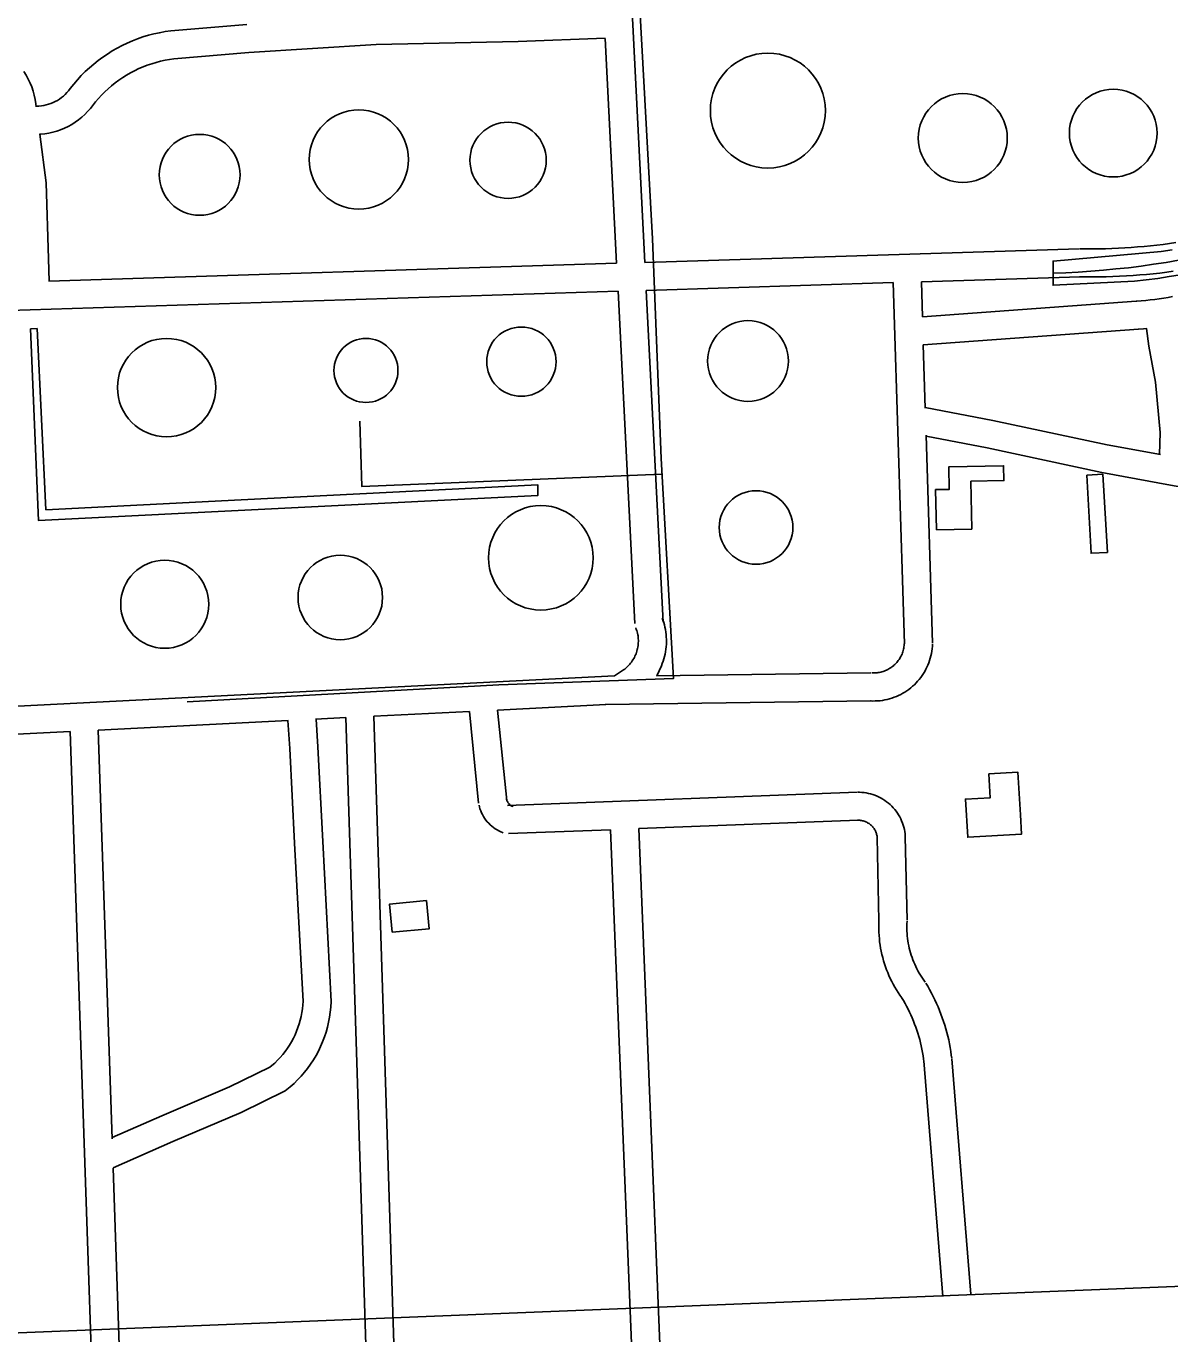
# Model space of a CAD drawing. Extents: x 3313447 to 3351316, y 703786 to 729172.
# Drawn here: x 3328723 to 3329944, y 717443 to 718839 of the extents above; entities that cross this region are included whole.
import ezdxf

# ---------------------------------------------------------------- set-up
doc = ezdxf.new("R2010")
doc.units = 0
for name, color, linetype in [('V-BLDG-OTLN', 7, 'Continuous'), ('V-BRDG-OTLN', 7, 'Continuous'), ('V-DOMW-TANK', 7, 'Continuous'), ('V-ROAD-CNTR', 7, 'Continuous'), ('V-UTIL-LINE', 7, 'Continuous')]:
    doc.layers.add(name, color=color, linetype=linetype)

msp = doc.modelspace()

# ---------------------------------------------------------------- linework, layer by layer
at = {"layer": 'V-BLDG-OTLN'}
for points in [[(3329695, 718301.4), (3329694.1, 718344.3), (3329708.8, 718344.6), (3329708.3, 718368.8), (3329766.7, 718369.9), (3329767, 718354), (3329731.8, 718353.3), (3329732.8, 718302.1)], [(3329855.4, 718359.7), (3329860.2, 718276.3), (3329877.5, 718277.3), (3329872.6, 718360.7)], [(3329784.6, 717997.1), (3329782, 718042.5), (3329751, 718040.7), (3329752.4, 718015.3), (3329726, 718013.8), (3329728.4, 717973), (3329785.8, 717976.2)], [(3329114.1, 717871.6), (3329153.5, 717875.2), (3329150.7, 717905.3), (3329111.3, 717901.7)]]:
    msp.add_lwpolyline(points, close=True, dxfattribs=at)
at = {"layer": 'V-BRDG-OTLN'}
for points in [[(3329955.7, 718573.8), (3329943.4, 718571.8), (3329931.2, 718570), (3329918.9, 718568.4), (3329906.6, 718567.1), (3329819.6, 718562.7), (3329819.5, 718575.5), (3329819.5, 718588.5), (3329935.1, 718598.8), (3329946.7, 718600.5)], [(3329819.5, 718575.5), (3329833, 718576), (3329846.5, 718576.7), (3329859.9, 718577.6), (3329873.3, 718578.7), (3329886.7, 718580), (3329900.1, 718581.4), (3329913.5, 718583.1), (3329926.8, 718585), (3329940.1, 718587), (3329953.3, 718589.3)]]:
    msp.add_lwpolyline(points, dxfattribs=at)
at = {"layer": 'V-DOMW-TANK'}
for centre, radius in [((3329515.1, 718749.2), 61.4), ((3329723.2, 718719.9), 47.5), ((3329883.8, 718725.1), 46.8), ((3329078.5, 718697), 53), ((3329237.8, 718696.1), 40.7), ((3328908.6, 718680.6), 43.2), ((3329493.9, 718481.7), 43.2), ((3329252, 718481), 37), ((3328873.3, 718453.3), 52.5), ((3329086.1, 718471.6), 34.2), ((3329502.5, 718303.9), 39.3), ((3329272.8, 718271.5), 55.8), ((3329058.7, 718229.1), 45.1), ((3328871.3, 718221.9), 47)]:
    msp.add_circle(centre, radius, dxfattribs=at)
at = {"layer": 'V-ROAD-CNTR'}
for points in [[(3329345.2, 719348.9), (3329383.7, 718587.1)], [(3328734, 718753.9), (3328734.3, 718753.9), (3328737, 718754), (3328739.6, 718754.2), (3328742.1, 718754.6), (3328744.7, 718755.2), (3328747.2, 718755.9), (3328749.7, 718756.8), (3328752.1, 718757.7), (3328754.5, 718758.9), (3328756.8, 718760.1), (3328759, 718761.5), (3328761.1, 718763.1), (3328763.1, 718764.7), (3328765, 718766.5), (3328766.9, 718768.4), (3328768.6, 718770.3), (3328770.5, 718772.9), (3328774.2, 718777.5), (3328778.1, 718782.1), (3328782.2, 718786.5), (3328786.5, 718790.8), (3328790.9, 718794.9), (3328795.5, 718798.9), (3328800.2, 718802.6), (3328805.1, 718806.2), (3328810.1, 718809.6), (3328815.2, 718812.9), (3328820.4, 718815.9), (3328825.8, 718818.7), (3328831.2, 718821.3), (3328836.8, 718823.7), (3328842.4, 718825.9), (3328848.1, 718827.8), (3328853.9, 718829.6), (3328859.8, 718831.1), (3328865.7, 718832.4), (3328871.6, 718833.5), (3328877.8, 718834.4), (3328958.8, 718841.2)], [(3328737.8, 718724), (3328738.9, 718724.1), (3328743.3, 718724.5), (3328747.6, 718725.1), (3328751.9, 718726.1), (3328756.1, 718727.2), (3328760.2, 718728.7), (3328764.3, 718730.3), (3328768.2, 718732.2), (3328772.1, 718734.3), (3328775.8, 718736.7), (3328779.3, 718739.2), (3328782.7, 718742), (3328785.9, 718745), (3328789, 718748.1), (3328791.9, 718751.4), (3328794.2, 718754.4), (3328797.3, 718758.4), (3328800.5, 718762.2), (3328803.8, 718765.8), (3328807.3, 718769.2), (3328810.9, 718772.6), (3328814.6, 718775.8), (3328818.5, 718778.8), (3328822.4, 718781.8), (3328826.5, 718784.5), (3328830.6, 718787.1), (3328834.9, 718789.6), (3328839.2, 718791.8), (3328843.7, 718794), (3328848.2, 718795.9), (3328852.7, 718797.7), (3328857.4, 718799.3), (3328862.1, 718800.7), (3328866.8, 718801.9), (3328871.6, 718803), (3328876.4, 718803.9), (3328881.2, 718804.5), (3328961, 718811.3), (3329096.9, 718819.7), (3329248.6, 718823.1), (3329341.6, 718826.5)], [(3329341.6, 718826.1), (3329353.7, 718586.2)], [(3328721, 718790.8), (3328723.4, 718786.9), (3328725.6, 718782.8), (3328727.6, 718778.6), (3328729.3, 718774.4), (3328730.8, 718770), (3328732, 718765.5), (3328733, 718761), (3328733.8, 718756.5), (3328734.1, 718753.1)], [(3328737.9, 718723.9), (3328744.6, 718671.9), (3328747.3, 718591), (3328747.8, 718567.1)], [(3329383.7, 718587.1), (3329847.4, 718601.7)], [(3329848.1, 718601.7), (3329855, 718601.6), (3329861.9, 718601.6), (3329868.7, 718601.6), (3329875.6, 718601.7), (3329882.4, 718601.9), (3329889.3, 718602.2), (3329896.1, 718602.6), (3329902.9, 718603), (3329909.8, 718603.5), (3329916.6, 718604.1), (3329923.4, 718604.8), (3329930.2, 718605.5), (3329937, 718606.3), (3329943.8, 718607.2), (3329950.6, 718608.2)], [(3328747.7, 718567.1), (3329353.7, 718586.2)], [(3329679, 718566.4), (3329848.3, 718571.7)], [(3329847.6, 718571.7), (3329854.7, 718571.6), (3329861.9, 718571.6), (3329869.1, 718571.6), (3329876.3, 718571.7), (3329883.5, 718572), (3329890.6, 718572.2), (3329897.8, 718572.6), (3329905, 718573.1), (3329912.2, 718573.6), (3329919.3, 718574.2), (3329926.5, 718574.9), (3329933.6, 718575.7), (3329940.8, 718576.6), (3329947.9, 718577.5)], [(3328705.1, 718535.7), (3329355.2, 718556.2)], [(3329355.2, 718556.2), (3329373.2, 718201.3)], [(3329385.2, 718557.1), (3329649, 718565.5)], [(3329385.2, 718557.1), (3329403.2, 718202.8)], [(3329649, 718565.5), (3329660.8, 718179.5)], [(3329679, 718566.4), (3329680.1, 718529)], [(3329908.4, 718545.7), (3329680.1, 718529)], [(3329947.1, 718550.5), (3329942.4, 718549.6), (3329937.6, 718548.8), (3329932.8, 718548.1), (3329928.1, 718547.5), (3329923.3, 718546.9), (3329918.5, 718546.4), (3329913.6, 718546), (3329908.8, 718545.7), (3329908.6, 718545.7)], [(3329910.6, 718515.7), (3329681, 718499)], [(3329919.5, 718516.4), (3329916, 718516.1), (3329910.7, 718515.7), (3329910.4, 718515.7)], [(3329933.1, 718381.9), (3329933.8, 718405.3), (3329928.7, 718459.1), (3329921.7, 718497.4), (3329919.3, 718516.4)], [(3329681, 718499), (3329683.1, 718431.5)], [(3329683.1, 718432), (3329755.1, 718418.3), (3329877.3, 718392.1), (3329934.3, 718381.7)], [(3329684, 718402.5), (3329690.8, 718180.4)], [(3329684, 718401.3), (3329749.2, 718388.9), (3329871.5, 718362.6), (3329944.9, 718349.2), (3329965, 718345.6), (3329973.5, 718342.3), (3329983.1, 718338.4), (3329992.6, 718334.3), (3330002, 718330.1), (3330011.3, 718325.5), (3330020.5, 718320.8), (3330029.6, 718315.9), (3330038.6, 718310.8), (3330047.5, 718305.5), (3330056.3, 718300), (3330065, 718294.2)], [(3329402.2, 718207.2), (3329403.1, 718205), (3329403.9, 718202.5), (3329404.6, 718200), (3329405.2, 718197.4), (3329405.8, 718194.8), (3329406.2, 718192.2), (3329406.5, 718189.6), (3329406.7, 718187), (3329406.8, 718184.4), (3329406.9, 718181.7), (3329406.8, 718179.1), (3329406.6, 718176.4), (3329406.3, 718173.8), (3329405.9, 718171.2), (3329405.4, 718168.6), (3329404.8, 718166), (3329404.1, 718163.5), (3329403.3, 718161), (3329402.4, 718158.5), (3329401.5, 718156), (3329396.7, 718145.5)], [(3329374.1, 718196.8), (3329374.7, 718195.1), (3329375.2, 718193.7), (3329375.6, 718192.3), (3329376, 718190.9), (3329376.2, 718189.4), (3329376.5, 718188), (3329376.7, 718186.5), (3329376.8, 718185), (3329376.9, 718183.6), (3329376.9, 718182.1), (3329376.8, 718180.6), (3329376.7, 718179.2), (3329376.5, 718177.7), (3329376.3, 718176.2), (3329376.1, 718174.8), (3329375.7, 718173.4), (3329375.3, 718171.9), (3329374.9, 718170.5), (3329374.4, 718169.1), (3329373.8, 718167.8), (3329373.2, 718166.4), (3329372.6, 718165.1), (3329371.9, 718163.8), (3329371.1, 718162.6), (3329370.3, 718161.3), (3329369.5, 718160.1), (3329368.6, 718158.9), (3329367.6, 718157.8), (3329366.7, 718156.7), (3329365.6, 718155.7), (3329364.6, 718154.6), (3329363.5, 718153.7), (3329362.3, 718152.7), (3329361.1, 718151.9), (3329351.3, 718145.3)], [(3329690.8, 718179.2), (3329690.7, 718177), (3329690.4, 718174.4), (3329690.1, 718171.8), (3329689.7, 718169.3), (3329689.1, 718166.8), (3329688.5, 718164.3), (3329687.7, 718161.9), (3329686.9, 718159.4), (3329685.9, 718157), (3329684.9, 718154.7), (3329683.8, 718152.4), (3329682.5, 718150.1), (3329681.2, 718147.9), (3329679.8, 718145.8), (3329678.3, 718143.7), (3329676.7, 718141.7), (3329675, 718139.7), (3329673.3, 718137.8), (3329671.5, 718136), (3329669.6, 718134.3), (3329667.6, 718132.6), (3329665.6, 718131), (3329663.5, 718129.5), (3329661.4, 718128.1), (3329659.2, 718126.8), (3329656.9, 718125.6), (3329654.6, 718124.4), (3329652.3, 718123.4), (3329649.9, 718122.5), (3329647.4, 718121.6), (3329645, 718120.9), (3329642.5, 718120.2), (3329640, 718119.7), (3329637.4, 718119.2), (3329634.9, 718118.9), (3329632.3, 718118.7), (3329629.8, 718118.6), (3329627.2, 718118.5), (3329624.8, 718118.6), (3329624.3, 718118.6)], [(3329660.8, 718180.7), (3329660.7, 718179.1), (3329660.6, 718177.7), (3329660.4, 718176.4), (3329660.2, 718175.1), (3329659.9, 718173.8), (3329659.6, 718172.5), (3329659.2, 718171.2), (3329658.8, 718169.9), (3329658.3, 718168.7), (3329657.7, 718167.4), (3329657.1, 718166.2), (3329656.5, 718165), (3329655.8, 718163.9), (3329655.1, 718162.8), (3329654.3, 718161.7), (3329653.4, 718160.6), (3329652.6, 718159.6), (3329651.7, 718158.6), (3329650.7, 718157.7), (3329649.7, 718156.8), (3329648.7, 718155.9), (3329647.6, 718155.1), (3329646.6, 718154.3), (3329645.4, 718153.5), (3329644.3, 718152.9), (3329643.1, 718152.2), (3329641.9, 718151.6), (3329640.7, 718151.1), (3329639.4, 718150.6), (3329638.2, 718150.1), (3329636.9, 718149.8), (3329635.6, 718149.4), (3329634.3, 718149.1), (3329632.9, 718148.9), (3329631.6, 718148.7), (3329630.3, 718148.6), (3329628.9, 718148.5), (3329627.6, 718148.5), (3329626.1, 718148.6), (3329626, 718148.6)], [(3329624.9, 718148.6), (3329396.4, 718145.5)], [(3329351.3, 718145.3), (3328714.4, 718113.1)], [(3329196.5, 718107.4), (3329094.6, 718102.3)], [(3329196.5, 718107.4), (3329206.4, 718009.4)], [(3329342, 718114.8), (3329226.5, 718108.9)], [(3329226.5, 718108.9), (3329236.3, 718012.4)], [(3329625.3, 718118.6), (3329341.5, 718114.8)], [(3329003.2, 718097.6), (3328800.2, 718087.4)], [(3328815.1, 717652.4), (3328868.2, 717675.6), (3328940.5, 717706.5), (3328983.6, 717727.4), (3328985.7, 717729.1), (3328988.8, 717731.9), (3328991.7, 717734.8), (3328994.6, 717737.8), (3328997.3, 717741), (3328999.8, 717744.2), (3329002.2, 717747.6), (3329004.5, 717751.1), (3329006.6, 717754.6), (3329008.6, 717758.3), (3329010.4, 717762), (3329012, 717765.8), (3329013.5, 717769.7), (3329014.8, 717773.7), (3329015.9, 717777.6), (3329016.9, 717781.7), (3329017.6, 717785.8), (3329018.2, 717789.9), (3329018.7, 717794), (3329018.9, 717797.6), (3329010, 717966.8), (3329004.8, 718067.8), (3329002.8, 718097.6)], [(3328816.1, 717620.1), (3328880, 717648.1), (3328953, 717679.1), (3329000, 717702), (3329005.3, 717706.4), (3329009.3, 717710), (3329013.2, 717713.9), (3329016.9, 717717.8), (3329020.5, 717722), (3329023.8, 717726.2), (3329027, 717730.7), (3329030, 717735.2), (3329032.8, 717739.9), (3329035.3, 717744.7), (3329037.7, 717749.6), (3329039.8, 717754.6), (3329041.8, 717759.7), (3329043.5, 717764.9), (3329045, 717770.1), (3329046.2, 717775.4), (3329047.2, 717780.7), (3329048, 717786.1), (3329048.6, 717791.5), (3329048.9, 717797.5), (3329040, 717968.4), (3329034.7, 718069.5), (3329032.8, 718099.1)], [(3329064.6, 718100.8), (3329032.4, 718099.1)], [(3329103.6, 716872.7), (3329064.6, 718100.8)], [(3329133.6, 716873.9), (3329094.6, 718102.3)], [(3328770.3, 718085.9), (3328663.3, 718080.5)], [(3328770.3, 718085.9), (3328812, 716861.2)], [(3328800.2, 718087.4), (3328815.1, 717650.8)], [(3329236, 718014.3), (3329236.2, 718013.3), (3329236.4, 718012.8), (3329236.6, 718012.2), (3329236.8, 718011.6), (3329237.1, 718011.1), (3329237.4, 718010.6), (3329237.7, 718010), (3329238.1, 718009.5), (3329238.4, 718009.1), (3329238.8, 718008.6), (3329239.3, 718008.2), (3329239.7, 718007.8), (3329240.2, 718007.4), (3329240.7, 718007.1), (3329241.2, 718006.7), (3329241.7, 718006.4), (3329242.3, 718006.2), (3329243, 718005.9), (3329243, 718005.9)], [(3329237.1, 718006.8), (3329610.4, 718021.1)], [(3329611, 718021.1), (3329613, 718021.1), (3329615.4, 718021), (3329617.8, 718020.7), (3329620.2, 718020.4), (3329622.5, 718019.9), (3329624.8, 718019.4), (3329627.1, 718018.7), (3329629.4, 718017.9), (3329631.6, 718017), (3329633.8, 718016), (3329635.9, 718014.9), (3329638, 718013.7), (3329640, 718012.4), (3329641.9, 718011), (3329643.8, 718009.5), (3329645.6, 718007.9), (3329647.3, 718006.3), (3329649, 718004.5), (3329650.5, 718002.7), (3329652, 718000.8), (3329653.4, 717998.9), (3329654.7, 717996.9), (3329655.9, 717994.8), (3329656.9, 717992.7), (3329657.9, 717990.5), (3329658.8, 717988.2), (3329659.6, 717986), (3329660.2, 717983.7), (3329660.8, 717981.4), (3329661.2, 717979), (3329661.6, 717976.6), (3329661.8, 717974.4), (3329661.8, 717974)], [(3329206.8, 718007.4), (3329207.2, 718005.6), (3329207.8, 718003.4), (3329208.6, 718001.3), (3329209.5, 717999.2), (3329210.5, 717997.2), (3329211.6, 717995.2), (3329212.8, 717993.3), (3329214.1, 717991.4), (3329215.6, 717989.6), (3329217.1, 717987.9), (3329218.7, 717986.3), (3329220.4, 717984.8), (3329222.2, 717983.4), (3329224, 717982.1), (3329226, 717980.9), (3329227.9, 717979.8), (3329230, 717978.8), (3329231.9, 717978), (3329232.4, 717977.8)], [(3329238.3, 717976.9), (3329347.2, 717981)], [(3329392, 716884.1), (3329347.2, 717981)], [(3329377.2, 717982.2), (3329611.5, 717991.1)], [(3329446.3, 716286.3), (3329377.2, 717982.2)], [(3329610.9, 717991.1), (3329612.2, 717991.1), (3329613.2, 717991.1), (3329614.1, 717991), (3329615.1, 717990.8), (3329616, 717990.6), (3329617, 717990.4), (3329617.9, 717990.1), (3329618.8, 717989.8), (3329619.7, 717989.5), (3329620.6, 717989.1), (3329621.4, 717988.6), (3329622.3, 717988.1), (3329623.1, 717987.6), (3329623.9, 717987), (3329624.6, 717986.4), (3329625.3, 717985.8), (3329626, 717985.1), (3329626.7, 717984.4), (3329627.3, 717983.7), (3329627.9, 717983), (3329628.5, 717982.2), (3329629, 717981.4), (3329629.5, 717980.5), (3329629.9, 717979.7), (3329630.3, 717978.8), (3329630.6, 717977.9), (3329631, 717977), (3329631.2, 717976), (3329631.5, 717975.1), (3329631.6, 717974.2), (3329631.8, 717973.2), (3329631.9, 717972.1), (3329631.9, 717972)], [(3329631.8, 717972.7), (3329633.7, 717883.9)], [(3329661.8, 717973.3), (3329663.7, 717884.5)], [(3329633.7, 717884.9), (3329633.5, 717881.7), (3329633.5, 717878.3), (3329633.5, 717874.9), (3329633.6, 717871.5), (3329633.8, 717868.1), (3329634.1, 717864.7), (3329634.4, 717861.3), (3329634.9, 717857.9), (3329635.5, 717854.5), (3329636.1, 717851.2), (3329636.8, 717847.8), (3329637.7, 717844.5), (3329638.6, 717841.2), (3329639.6, 717838), (3329640.7, 717834.7), (3329641.8, 717831.5), (3329643.1, 717828.4), (3329644.4, 717825.2), (3329645.8, 717822.1), (3329647.3, 717819), (3329648.9, 717816), (3329650.6, 717813), (3329652.3, 717810.1), (3329654.1, 717807.2), (3329656, 717804.4), (3329658, 717801.6), (3329658.7, 717800.7)], [(3329663.7, 717883.5), (3329663.5, 717880.6), (3329663.5, 717878), (3329663.5, 717875.4), (3329663.6, 717872.8), (3329663.7, 717870.2), (3329663.9, 717867.6), (3329664.2, 717865), (3329664.6, 717862.4), (3329665, 717859.8), (3329665.5, 717857.2), (3329666.1, 717854.7), (3329666.7, 717852.1), (3329667.4, 717849.6), (3329668.1, 717847.1), (3329669, 717844.6), (3329669.9, 717842.2), (3329670.8, 717839.7), (3329671.9, 717837.3), (3329672.9, 717834.9), (3329674.1, 717832.6), (3329675.3, 717830.3), (3329676.6, 717828), (3329677.9, 717825.7), (3329679.3, 717823.5), (3329680.8, 717821.4), (3329682.3, 717819.2), (3329682.9, 717818.4)], [(3329683.6, 717817.2), (3329685.7, 717813.8), (3329687.7, 717810.3), (3329689.7, 717806.6), (3329691.6, 717803), (3329693.4, 717799.3), (3329695.1, 717795.5), (3329696.8, 717791.8), (3329698.4, 717788), (3329699.9, 717784.1), (3329701.3, 717780.2), (3329702.6, 717776.3), (3329703.9, 717772.4), (3329705.1, 717768.5), (3329706.2, 717764.5), (3329707.2, 717760.5), (3329708.1, 717756.5), (3329708.9, 717752.4), (3329709.7, 717748.4), (3329710.4, 717744.3), (3329710.9, 717740.2), (3329711.3, 717737.1)], [(3329657.9, 717801.8), (3329659.8, 717798.7), (3329661.5, 717795.6), (3329663.2, 717792.6), (3329664.8, 717789.5), (3329666.3, 717786.3), (3329667.8, 717783.2), (3329669.2, 717780), (3329670.6, 717776.7), (3329671.8, 717773.5), (3329673, 717770.2), (3329674.2, 717766.9), (3329675.2, 717763.6), (3329676.2, 717760.2), (3329677.2, 717756.9), (3329678, 717753.5), (3329678.8, 717750.1), (3329679.5, 717746.6), (3329680.1, 717743.2), (3329680.7, 717739.7), (3329681.2, 717736.3), (3329681.5, 717733.4)], [(3329681.5, 717734.1), (3329701.8, 717482.5)], [(3329711.4, 717736.5), (3329731.7, 717484.9)], [(3328816.2, 717619.6), (3328842, 716862.4)], [(3330506.3, 717514.8), (3330278, 717506.2), (3328120, 717419.7)]]:
    msp.add_lwpolyline(points, dxfattribs=at)
at = {"layer": 'V-UTIL-LINE'}
msp.add_line((3328735.1, 718516.4), (3328744.5, 718322.6), dxfattribs=at)
for points in [[(3328895.1, 718117.7), (3329228.1, 718135.7), (3329414.4, 718142.7), (3329401.2, 718377.5), (3329392.1, 718612.2), (3329377.5, 718877.7)], [(3328735.1, 718516.4), (3328728.1, 718515.9), (3328736.5, 718311.5), (3329269.5, 718337.9), (3329269.5, 718349.6), (3328952.8, 718333.4), (3328744.5, 718322.6)], [(3329402.1, 718360.9), (3329081.6, 718347.8), (3329079.7, 718417.5)]]:
    msp.add_lwpolyline(points, dxfattribs=at)

doc.saveas('drawing.dxf')
